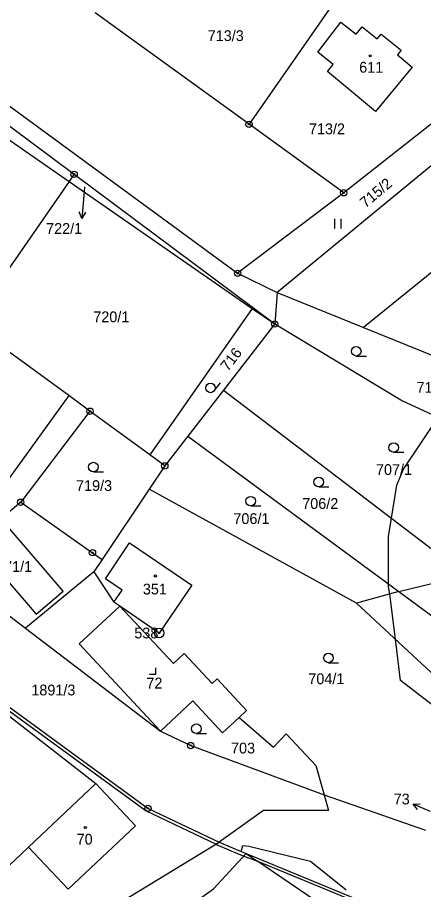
# Model space of a CAD drawing. Extents: x -445050 to -440454, y -1134563 to -1129741.
# Drawn here: x -441709.8 to -441645.7, y -1131833.5 to -1131696 of the extents above; entities that cross this region are included whole.
import ezdxf

# ---------------------------------------------------------------- set-up
doc = ezdxf.new("R2010")
doc.units = 0
for name, color, linetype in [('Vrstva 1', 7, 'Continuous'), ('Vrstva 16', 7, 'Continuous'), ('Vrstva 17', 7, 'Continuous'), ('Vrstva 18', 7, 'Continuous'), ('Vrstva 19', 7, 'Continuous'), ('Vrstva 24', 7, 'Continuous'), ('Vrstva 25', 7, 'Continuous'), ('Vrstva 3', 7, 'Continuous'), ('Vrstva 37', 7, 'Continuous'), ('Vrstva 4', 7, 'Continuous'), ('Vrstva 5', 7, 'Continuous'), ('Vrstva 52', 7, 'Continuous')]:
    doc.layers.add(name, color=color, linetype=linetype)

msp = doc.modelspace()

# ---------------------------------------------------------------- linework, layer by layer
at = {"layer": 'Vrstva 1'}
for points in [[(-441746.86, -1131686.4), (-441700.83, -1131720.72)], [(-441655.59, -1131687.47), (-441673.21, -1131712.84)], [(-441673.21, -1131712.84), (-441697.52, -1131695.25)], [(-441728.32, -1131697.32), (-441675.02, -1131736.34)], [(-441662.38, -1131701.46), (-441658.73, -1131696.73)], [(-441658.73, -1131696.73), (-441656.29, -1131698.64)], [(-441656.29, -1131698.64), (-441655.34, -1131697.46)], [(-441655.34, -1131697.46), (-441653, -1131699.37)], [(-441653, -1131699.37), (-441652.36, -1131698.61)], [(-441652.36, -1131698.61), (-441649.2, -1131701.14)], [(-441659.93, -1131703.39), (-441662.38, -1131701.46)], [(-441649.2, -1131701.14), (-441649.79, -1131701.9)], [(-441649.79, -1131701.9), (-441647.48, -1131703.81)], [(-441660.83, -1131704.54), (-441659.93, -1131703.39)], [(-441632.57, -1131703.44), (-441658.27, -1131723.64)], [(-441647.48, -1131703.81), (-441653.27, -1131710.8)], [(-441653.27, -1131710.8), (-441660.83, -1131704.54)], [(-441718.4, -1131710.22), (-441701.61, -1131721.85)], [(-441632.87, -1131709.85), (-441668.79, -1131739.35)], [(-441658.27, -1131723.64), (-441673.21, -1131712.84)], [(-441617.35, -1131714.33), (-441655.13, -1131744.88)], [(-441700.83, -1131720.72), (-441701.61, -1131721.85)], [(-441700.83, -1131720.72), (-441669.16, -1131744.33)], [(-441701.61, -1131721.85), (-441715.41, -1131741.7)], [(-441701.61, -1131721.85), (-441672.7, -1131741.88)], [(-441658.27, -1131723.64), (-441675.02, -1131736.34)], [(-441675.02, -1131736.34), (-441668.79, -1131739.35)], [(-441668.79, -1131739.35), (-441669.16, -1131744.33)], [(-441668.79, -1131739.35), (-441655.13, -1131744.88)], [(-441672.7, -1131741.88), (-441688.86, -1131764.98)], [(-441672.7, -1131741.88), (-441669.16, -1131744.33)], [(-441701.67, -1131755.63), (-441717.21, -1131744.29)], [(-441669.16, -1131744.33), (-441677.25, -1131754.76)], [(-441669.16, -1131744.33), (-441648.98, -1131756.46)], [(-441655.13, -1131744.88), (-441641.36, -1131750.46)], [(-441677.25, -1131754.76), (-441682.89, -1131762.03)], [(-441677.25, -1131754.76), (-441638.93, -1131783.92)], [(-441701.67, -1131755.63), (-441711.09, -1131768.65)], [(-441698.32, -1131758.08), (-441701.67, -1131755.63)], [(-441648.98, -1131756.46), (-441638.84, -1131761.13)], [(-441698.32, -1131758.08), (-441709.26, -1131772.43)], [(-441688.86, -1131764.98), (-441698.32, -1131758.08)], [(-441682.89, -1131762.03), (-441686.51, -1131766.7)], [(-441682.89, -1131762.03), (-441649.56, -1131786.53)], [(-441686.51, -1131766.7), (-441688.86, -1131764.98)], [(-441686.51, -1131766.7), (-441688.96, -1131770.36)], [(-441688.96, -1131770.36), (-441696.41, -1131781.48)], [(-441656.28, -1131788.34), (-441688.96, -1131770.36)], [(-441709.26, -1131772.43), (-441712.34, -1131775.07)], [(-441709.26, -1131772.43), (-441697.93, -1131780.4)], [(-441695.85, -1131784.5), (-441692.1, -1131778.83)], [(-441692.1, -1131778.83), (-441682.27, -1131785.54)], [(-441697.93, -1131780.4), (-441696.41, -1131781.48)], [(-441696.41, -1131781.48), (-441697.69, -1131783.39)], [(-441721.17, -1131782.64), (-441708.52, -1131792.28)], [(-441697.69, -1131783.39), (-441708.52, -1131792.28)], [(-441697.69, -1131783.39), (-441694.55, -1131788.18)], [(-441649.56, -1131786.53), (-441638.93, -1131783.92)], [(-441693.25, -1131786.28), (-441695.85, -1131784.5)], [(-441694.55, -1131788.18), (-441693.25, -1131786.28)], [(-441682.27, -1131785.54), (-441687.41, -1131793.06)], [(-441649.56, -1131786.53), (-441656.28, -1131788.34)], [(-441649.56, -1131786.53), (-441630.98, -1131800.19)], [(-441693.6, -1131788.83), (-441694.55, -1131788.18)], [(-441687.41, -1131793.06), (-441693.6, -1131788.83)], [(-441685.16, -1131797.87), (-441693.6, -1131788.83)], [(-441656.28, -1131788.34), (-441638.56, -1131804.73)], [(-441708.52, -1131792.28), (-441687.21, -1131808.52)], [(-441683.47, -1131796.28), (-441685.16, -1131797.87)], [(-441679.04, -1131801.04), (-441683.47, -1131796.28)], [(-441678.23, -1131800.29), (-441679.04, -1131801.04)], [(-441673.6, -1131805.26), (-441678.23, -1131800.29)], [(-441716.76, -1131801.78), (-441697.4, -1131816.8)], [(-441715.98, -1131801.16), (-441689.16, -1131820.71)], [(-441687.21, -1131808.52), (-441682.1, -1131803.76)], [(-441682.1, -1131803.76), (-441677.4, -1131808.81)], [(-441674.79, -1131806.37), (-441673.6, -1131805.26)], [(-441674.79, -1131806.37), (-441677.4, -1131808.81)], [(-441674.79, -1131806.37), (-441669.36, -1131811.07)], [(-441687.21, -1131808.52), (-441682.42, -1131810.8)], [(-441669.36, -1131811.07), (-441667.38, -1131808.96)], [(-441667.38, -1131808.96), (-441662.69, -1131813.94)], [(-441682.42, -1131810.8), (-441661.38, -1131818.56)], [(-441662.69, -1131813.94), (-441661.38, -1131818.56)], [(-441697.4, -1131816.8), (-441708.02, -1131826.82)], [(-441661.38, -1131818.56), (-441660.67, -1131821.06)], [(-441661.38, -1131818.56), (-441645.34, -1131824.15)], [(-441689.16, -1131820.71), (-441677.92, -1131826.04)], [(-441670.92, -1131821.03), (-441677.92, -1131826.04)], [(-441660.67, -1131821.06), (-441670.92, -1131821.03)], [(-441711.02, -1131846.2), (-441677.92, -1131826.04)], [(-441677.92, -1131826.04), (-441674.47, -1131827.51)], [(-441674.47, -1131827.51), (-441674.2, -1131826.57)], [(-441674.2, -1131826.57), (-441673.24, -1131826.65)], [(-441708.02, -1131826.82), (-441720.29, -1131838.4)], [(-441673.68, -1131827.84), (-441678.85, -1131833.41)], [(-441674.47, -1131827.51), (-441673.68, -1131827.84)], [(-441673.68, -1131827.84), (-441671.98, -1131828.99)], [(-441673.68, -1131827.84), (-441648.31, -1131838.27)], [(-441673.24, -1131826.65), (-441663.52, -1131829.06)], [(-441659.01, -1131837.84), (-441671.98, -1131828.99)], [(-441663.52, -1131829.06), (-441657.88, -1131833.56)], [(-441695.51, -1131845.29), (-441678.85, -1131833.41)]]:
    msp.add_lwpolyline(points, dxfattribs=at)
at = {"layer": 'Vrstva 16'}
for p, q in [((-441699.36, -1131724.69), (-441699.61, -1131727.68)), ((-441644.57, -1131821.23), (-441647.33, -1131820.06))]:
    msp.add_line(p, q, dxfattribs=at)
for points in [[(-441699.2, -1131722.72), (-441699.36, -1131724.69)], [(-441699.03, -1131726.72), (-441699.61, -1131727.68), (-441700.02, -1131726.64)], [(-441646.61, -1131820.91), (-441647.33, -1131820.06), (-441646.22, -1131819.99)]]:
    msp.add_lwpolyline(points, dxfattribs=at)
at = {"layer": 'Vrstva 24'}
for centre, radius in [((-441673.21, -1131712.84), 0.5), ((-441673.21, -1131712.84), 0.1), ((-441700.83, -1131720.72), 0.5), ((-441700.83, -1131720.72), 0.1), ((-441658.27, -1131723.64), 0.5), ((-441658.27, -1131723.64), 0.1), ((-441675.02, -1131736.34), 0.5), ((-441675.02, -1131736.34), 0.1), ((-441669.16, -1131744.33), 0.5), ((-441669.16, -1131744.33), 0.1), ((-441698.32, -1131758.08), 0.5), ((-441698.32, -1131758.08), 0.1), ((-441686.51, -1131766.7), 0.5), ((-441686.51, -1131766.7), 0.1), ((-441709.26, -1131772.43), 0.5), ((-441709.26, -1131772.43), 0.1), ((-441697.93, -1131780.4), 0.5), ((-441697.93, -1131780.4), 0.1), ((-441687.41, -1131793.06), 0.75), ((-441687.41, -1131793.06), 0.1), ((-441682.42, -1131810.8), 0.5), ((-441682.42, -1131810.8), 0.1), ((-441689.16, -1131820.71), 0.5), ((-441689.16, -1131820.71), 0.1)]:
    msp.add_circle(centre, radius, dxfattribs=at)
at = {"layer": 'Vrstva 25'}
for p, q in [((-441659.67, -1131729.25), (-441659.67, -1131727.75)), ((-441658.67, -1131729.25), (-441658.67, -1131727.75)), ((-441656.29, -1131749.38), (-441654.69, -1131749.38)), ((-441678.71, -1131754.87), (-441677.72, -1131753.61)), ((-441650.39, -1131764.56), (-441648.79, -1131764.56)), ((-441697.79, -1131767.64), (-441696.19, -1131767.64)), ((-441662.22, -1131770), (-441660.62, -1131770)), ((-441672.96, -1131773.01), (-441671.36, -1131773.01)), ((-441660.69, -1131797.74), (-441659.09, -1131797.74)), ((-441681.54, -1131808.9), (-441679.94, -1131808.9))]:
    msp.add_line(p, q, dxfattribs=at)
msp.add_lwpolyline([(-441688.94, -1131799.53), (-441687.94, -1131799.53), (-441687.94, -1131798.53)], dxfattribs=at)
for centre, radius in [((-441654.1, -1131702.05), 0.175), ((-441656.29, -1131748.63), 0.75), ((-441679.3, -1131754.41), 0.75), ((-441650.39, -1131763.81), 0.75), ((-441697.79, -1131766.89), 0.75), ((-441662.22, -1131769.25), 0.75), ((-441672.96, -1131772.26), 0.75), ((-441687.99, -1131784.06), 0.175), ((-441660.69, -1131796.99), 0.75), ((-441681.54, -1131808.15), 0.75), ((-441699.07, -1131823.73), 0.175)]:
    msp.add_circle(centre, radius, dxfattribs=at)
at = {"layer": 'Vrstva 3'}
for points in [[(-441662.38, -1131701.46), (-441658.73, -1131696.73)], [(-441658.73, -1131696.73), (-441656.29, -1131698.64)], [(-441656.29, -1131698.64), (-441655.34, -1131697.46)], [(-441655.34, -1131697.46), (-441653, -1131699.37)], [(-441653, -1131699.37), (-441652.36, -1131698.61)], [(-441652.36, -1131698.61), (-441649.2, -1131701.14)], [(-441659.93, -1131703.39), (-441662.38, -1131701.46)], [(-441649.2, -1131701.14), (-441649.79, -1131701.9)], [(-441649.79, -1131701.9), (-441647.48, -1131703.81)], [(-441660.83, -1131704.54), (-441659.93, -1131703.39)], [(-441647.48, -1131703.81), (-441653.27, -1131710.8)], [(-441653.27, -1131710.8), (-441660.83, -1131704.54)], [(-441695.85, -1131784.5), (-441692.1, -1131778.83)], [(-441692.1, -1131778.83), (-441682.27, -1131785.54)], [(-441693.25, -1131786.28), (-441695.85, -1131784.5)], [(-441694.55, -1131788.18), (-441693.25, -1131786.28)], [(-441682.27, -1131785.54), (-441687.41, -1131793.06)], [(-441693.6, -1131788.83), (-441694.55, -1131788.18)], [(-441687.41, -1131793.06), (-441693.6, -1131788.83)], [(-441697.4, -1131816.8), (-441708.02, -1131826.82)], [(-441691.12, -1131823.46), (-441697.4, -1131816.8)], [(-441701.74, -1131833.47), (-441691.12, -1131823.46)], [(-441708.02, -1131826.82), (-441701.74, -1131833.47)]]:
    msp.add_lwpolyline(points, dxfattribs=at)
at = {"layer": 'Vrstva 37'}
for centre in [(-441654.1, -1131702.05), (-441687.99, -1131784.06), (-441699.07, -1131823.73)]:
    msp.add_circle(centre, 0.175, dxfattribs=at)
at = {"layer": 'Vrstva 4'}
for points in [[(-441702.57, -1131786.45), (-441712.34, -1131775.07)], [(-441716.59, -1131778.72), (-441706.81, -1131790.11)], [(-441706.81, -1131790.11), (-441702.57, -1131786.45)], [(-441693.6, -1131788.83), (-441700.03, -1131794.76)], [(-441700.03, -1131794.76), (-441687.21, -1131808.52)], [(-441691.12, -1131823.46), (-441697.4, -1131816.8)], [(-441701.74, -1131833.47), (-441691.12, -1131823.46)], [(-441708.02, -1131826.82), (-441701.74, -1131833.47)]]:
    msp.add_lwpolyline(points, dxfattribs=at)
at = {"layer": 'Vrstva 5'}
for points in [[(-441716.39, -1131801.48), (-441689.45, -1131821.11)], [(-441689.45, -1131821.11), (-441678.43, -1131826.35)], [(-441678.43, -1131826.35), (-441678.13, -1131826.49)], [(-441678.13, -1131826.49), (-441674.67, -1131827.97)], [(-441674.67, -1131827.97), (-441674.04, -1131828.23)], [(-441674.04, -1131828.23), (-441671.98, -1131828.99)], [(-441671.98, -1131828.99), (-441648.15, -1131838.81)]]:
    msp.add_lwpolyline(points, dxfattribs=at)
at = {"layer": 'Vrstva 52'}
msp.add_lwpolyline([(-441642.88, -1131805.49), (-441649.29, -1131800.54), (-441650.12, -1131794.04), (-441651.02, -1131786.92), (-441651.18, -1131785.72), (-441651.18, -1131785.34), (-441651.18, -1131777.85), (-441650.72, -1131774.95), (-441649.9, -1131769.77), (-441648.84, -1131767.22), (-441643.35, -1131759.05)], dxfattribs=at)

# ---------------------------------------------------------------- texts
at = {"layer": 'Vrstva 16'}
for s, p in [('722/1', (-441705.25, -1131730.12)), ('1891/3', (-441707.58, -1131802.9)), ('73', (-441650.38, -1131820.09))]:
    msp.add_text(s, height=1.7, dxfattribs=at).set_placement(p)
at = {"layer": 'Vrstva 17'}
msp.add_text('538', height=1.7, dxfattribs=at).set_placement((-441691.33, -1131793.91))
at = {"layer": 'Vrstva 18'}
for s, height, p in [('713/3', 1.7, (-441679.74, -1131699.71)), ('713/2', 1.7, (-441663.76, -1131714.41)), ('722/1', 0.1, (-441699.37, -1131722.72)), ('720/1', 1.7, (-441697.8, -1131744.05)), ('711/1', 1.7, (-441646.78, -1131755.17)), ('707/1', 1.7, (-441653.18, -1131768.14)), ('719/3', 1.7, (-441700.52, -1131770.66)), ('706/2', 1.7, (-441664.82, -1131773.49)), ('706/1', 1.7, (-441675.69, -1131775.87)), ('704/1', 1.7, (-441663.86, -1131801.12)), ('703', 1.7, (-441676.06, -1131812.05))]:
    msp.add_text(s, height=height, dxfattribs=at).set_placement(p)
for s, rotation, p in [('715/2', 40.0878, (-441654.83, -1131726.12)), ('716', 52.1676, (-441676.54, -1131751.9))]:
    msp.add_text(s, height=1.7, rotation=rotation, dxfattribs=at).set_placement(p)
at = {"layer": 'Vrstva 19'}
for s, p in [('611', (-441655.83, -1131704.7)), ('71/1', (-441711.88, -1131783.43)), ('351', (-441689.98, -1131786.98)), ('72', (-441689.42, -1131801.81)), ('70', (-441700.43, -1131826.42))]:
    msp.add_text(s, height=1.7, dxfattribs=at).set_placement(p)

doc.saveas('drawing.dxf')
